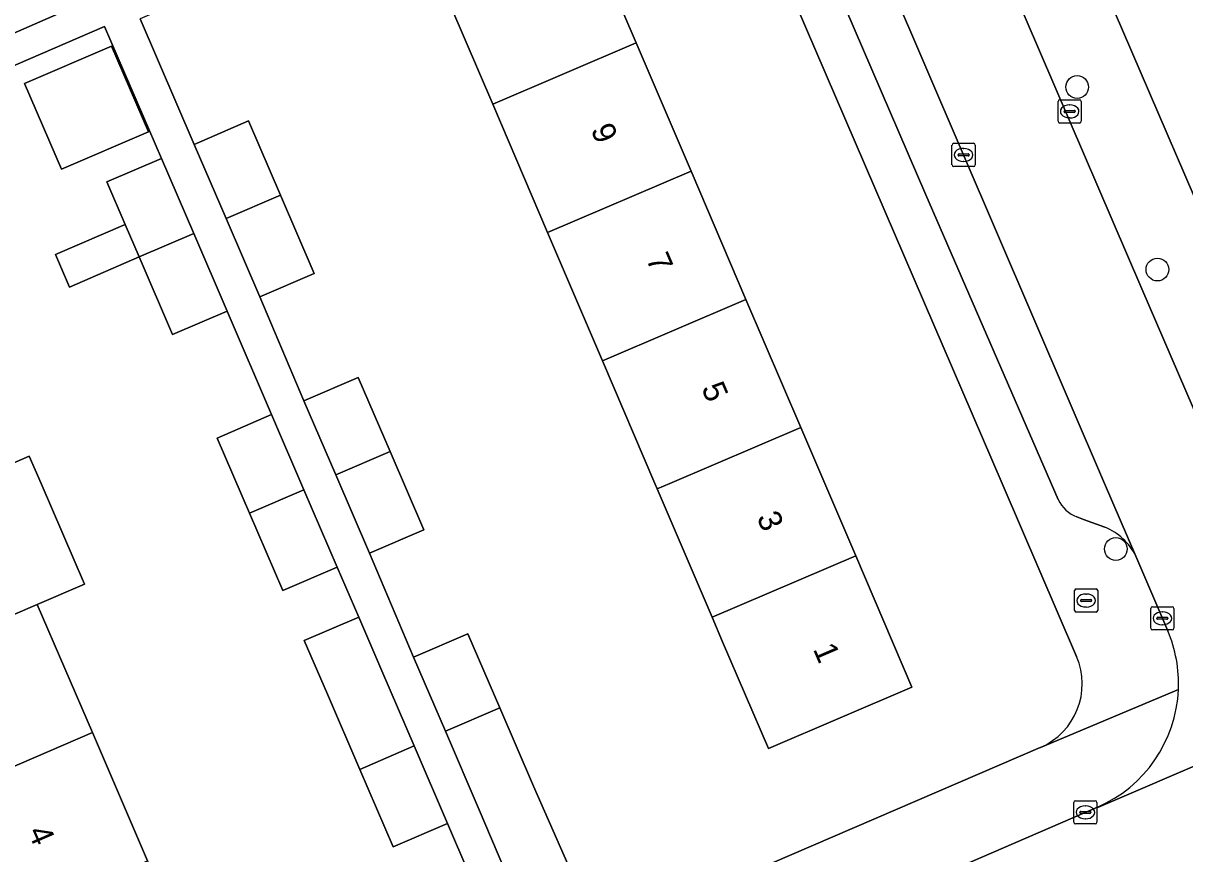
# Model space of a CAD drawing. Extents: x 159352 to 160617, y 385888 to 387323.
# Drawn here: x 159595.1 to 159645.1, y 386234.1 to 386269.8 of the extents above; entities that cross this region are included whole.
import ezdxf

# ---------------------------------------------------------------- set-up
doc = ezdxf.new("R2010")
doc.units = 0
for name, color, linetype in [('IMGEO_Boom', 7, 'Continuous'), ('IMGEO_Brandkraan', 7, 'Continuous'), ('IMGEO_Erf', 7, 'Continuous'), ('IMGEO_Kolk', 7, 'Continuous'), ('IMGEO_Pand', 7, 'Continuous'), ('IMGEO_Pand_nummerreeks', 7, 'Continuous'), ('IMGEO_Parkeervlak_open', 7, 'Continuous'), ('IMGEO_Rijbaan_lokaal_open', 7, 'Continuous'), ('IMGEO_Voetpad_open', 7, 'Continuous')]:
    doc.layers.add(name, color=color, linetype=linetype)

msp = doc.modelspace()

# ---------------------------------------------------------------- linework, layer by layer
at = {"layer": 'IMGEO_Boom'}
for centre in [(159640.483, 386267.073), (159643.936, 386259.215), (159642.147, 386247.184)]:
    msp.add_circle(centre, 0.489, dxfattribs=at)
at = {"layer": 'IMGEO_Brandkraan'}
for p, q in [((159640.366, 386244.54), (159640.366, 386245.392)), ((159640.441, 386245.466), (159641.293, 386245.466)), ((159640.854, 386245.246), (159640.879, 386245.246)), ((159641.367, 386245.392), (159641.367, 386244.54)), ((159640.625, 386244.96), (159640.625, 386244.972)), ((159641.063, 386244.923), (159640.665, 386244.923)), ((159640.668, 386245.009), (159641.066, 386245.009)), ((159640.877, 386244.686), (159640.852, 386244.686)), ((159641.109, 386244.972), (159641.109, 386244.96)), ((159641.293, 386244.466), (159640.441, 386244.466))]:
    msp.add_line(p, q, dxfattribs=at)
for points in [[(159640.366, 386244.54), (159640.366, 386245.392)], [(159640.441, 386245.466), (159641.293, 386245.466)], [(159641.367, 386245.392), (159641.367, 386244.54)], [(159641.293, 386244.466), (159640.441, 386244.466)]]:
    msp.add_lwpolyline(points, dxfattribs=at)
for centre, radius, start, end in [((159640.443, 386245.39), 0.0765, 91.552, 178.448), ((159640.443, 386245.39), 0.0765, 91.552, 178.448), ((159641.291, 386245.39), 0.0765, 1.552, 88.448), ((159641.291, 386245.39), 0.0765, 1.552, 88.448), ((159640.665, 386244.969), 0.0403, 85.8775, 175.7526), ((159640.662, 386244.959), 0.0366, 178.938, 274.7102), ((159641.066, 386244.966), 0.043, 264.8664, 352.4533), ((159641.07, 386244.971), 0.0386, 1.7309, 96.639), ((159640.443, 386244.542), 0.0765, 181.552, 268.448), ((159640.443, 386244.542), 0.0765, 181.552, 268.448), ((159641.291, 386244.542), 0.0765, 271.552, 358.448), ((159641.291, 386244.542), 0.0765, 271.552, 358.448)]:
    msp.add_arc(centre, radius, start, end, dxfattribs=at)
for centre, major_axis, ratio, start_param, end_param in [((159640.853, 386244.966), (-0.387, 0.002), 0.722429, 4.712389, 7.853982), ((159640.878, 386244.966), (-0.39, 0.002), 0.717154, 1.570796, 4.712389)]:
    msp.add_ellipse(centre, major_axis=major_axis, ratio=ratio, start_param=start_param, end_param=end_param, dxfattribs=at)
at = {"layer": 'IMGEO_Erf'}
for points in [[(159586.767, 386297.278), (159584.382, 386296.255), (159582.984, 386299.512), (159581.576, 386302.794), (159583.961, 386303.817), (159582.164, 386307.956), (159579.779, 386306.933), (159578.382, 386310.188), (159576.973, 386313.472), (159579.358, 386314.495), (159576.968, 386320.066), (159553.272, 386309.836), (159574.53, 386260.594), (159598.082, 386270.879), (159595.973, 386275.922), (159593.588, 386274.899), (159592.19, 386278.156), (159590.782, 386281.438), (159593.167, 386282.461), (159591.371, 386286.6), (159588.986, 386285.577), (159587.589, 386288.833), (159586.18, 386292.116), (159588.565, 386293.139)], [(159622.399, 386249.769), (159622.3, 386250), (159620.037, 386255.288), (159617.675, 386260.809), (159615.313, 386266.328), (159612.891, 386271.987), (159618.666, 386274.459), (159619.07, 386274.632), (159621.493, 386268.971), (159623.855, 386263.452), (159626.218, 386257.932), (159628.58, 386252.413), (159629.613, 386250), (159630.943, 386246.892), (159633.364, 386241.237), (159627.182, 386238.591), (159625.215, 386243.188), (159624.761, 386244.249)], [(159600.483, 386265.144), (159596.746, 386263.535), (159595.156, 386267.228), (159598.893, 386268.836)], [(159597.728, 386245.667), (159595.697, 386244.794), (159598.071, 386239.279), (159600.444, 386233.764), (159600.901, 386232.702), (159602.877, 386228.109), (159596.654, 386225.434), (159594.223, 386231.089), (159591.852, 386236.604), (159589.481, 386242.12), (159587.109, 386247.636), (159586.093, 386250), (159584.738, 386253.152), (159582.316, 386258.786), (159582.605, 386258.91), (159581.392, 386261.729), (159587.313, 386264.277), (159588.527, 386261.456), (159590.951, 386255.824), (159593.324, 386250.308), (159595.355, 386251.182), (159595.864, 386250)]]:
    msp.add_lwpolyline(points, close=True, dxfattribs=at)
for points in [[(159666.831, 386271.56), (159665.407, 386274.85), (159663.995, 386278.112), (159666.381, 386279.144), (159664.448, 386283.593), (159662.062, 386282.561), (159660.638, 386285.851), (159659.226, 386289.113), (159661.612, 386290.145), (159659.247, 386295.61), (159635.593, 386285.426), (159650.846, 386250), (159651.931, 386247.481)], [(159625.432, 386277.449), (159624.568, 386279.454), (159624.18, 386280.355), (159600.13, 386270.003), (159602.454, 386264.604), (159604.798, 386265.613), (159606.173, 386262.419), (159607.625, 386259.046), (159605.282, 386258.037), (159607.178, 386253.564), (159609.522, 386254.573), (159610.897, 386251.378), (159612.349, 386248.006), (159610.006, 386246.997), (159611.902, 386242.525), (159614.246, 386243.534), (159615.62, 386240.341), (159617.073, 386236.967), (159619.866, 386230.62), (159617.427, 386229.607), (159617.505, 386229.426), (159638.895, 386238.638)], [(159640.458, 386242.56), (159637.254, 386250), (159625.432, 386277.449)], [(159604.838, 386248.726), (159603.446, 386251.958), (159605.79, 386252.967), (159603.871, 386257.43), (159601.528, 386256.421), (159600.092, 386259.755), (159597.084, 386258.461), (159596.479, 386259.866), (159599.487, 386261.161), (159598.7, 386262.988), (159601.044, 386263.997), (159598.598, 386269.679), (159575.005, 386259.494), (159579.104, 386250), (159591.643, 386220.955)], [(159594.861, 386219.674), (159616.171, 386228.852), (159613.364, 386235.37), (159611.021, 386234.361), (159609.585, 386237.695), (159608.193, 386240.928), (159607.199, 386243.237), (159609.543, 386244.246), (159608.617, 386246.4), (159606.274, 386245.391), (159604.838, 386248.726)]]:
    msp.add_lwpolyline(points, dxfattribs=at)
msp.add_arc((159637.712, 386241.382), 2.988, 293.3171, 23.2263, dxfattribs=at)
at = {"layer": 'IMGEO_Kolk'}
for p, q in [((159639.657, 386265.598), (159639.657, 386266.45)), ((159639.732, 386266.524), (159640.584, 386266.524)), ((159640.145, 386266.304), (159640.17, 386266.304)), ((159640.658, 386266.45), (159640.658, 386265.598)), ((159639.916, 386266.018), (159639.916, 386266.03)), ((159640.354, 386265.981), (159639.956, 386265.981)), ((159639.959, 386266.067), (159640.357, 386266.067)), ((159640.168, 386265.744), (159640.143, 386265.744)), ((159640.4, 386266.03), (159640.4, 386266.018)), ((159640.584, 386265.524), (159639.732, 386265.524)), ((159635.166, 386264.649), (159636.018, 386264.649)), ((159635.091, 386263.723), (159635.091, 386264.575)), ((159635.35, 386264.143), (159635.35, 386264.155)), ((159635.393, 386264.192), (159635.791, 386264.192)), ((159635.579, 386264.429), (159635.604, 386264.429)), ((159635.834, 386264.155), (159635.834, 386264.143)), ((159636.092, 386264.575), (159636.092, 386263.723)), ((159636.018, 386263.649), (159635.166, 386263.649)), ((159635.788, 386264.106), (159635.39, 386264.106)), ((159635.602, 386263.869), (159635.577, 386263.869)), ((159643.724, 386244.699), (159644.576, 386244.699)), ((159643.649, 386243.773), (159643.649, 386244.625)), ((159643.908, 386244.193), (159643.908, 386244.205)), ((159644.346, 386244.156), (159643.948, 386244.156)), ((159643.951, 386244.242), (159644.349, 386244.242)), ((159644.137, 386244.479), (159644.162, 386244.479)), ((159644.392, 386244.205), (159644.392, 386244.193)), ((159644.65, 386244.625), (159644.65, 386243.773)), ((159644.576, 386243.699), (159643.724, 386243.699)), ((159644.16, 386243.919), (159644.135, 386243.919)), ((159640.334, 386235.419), (159640.334, 386236.271)), ((159640.409, 386236.345), (159641.261, 386236.345)), ((159641.335, 386236.271), (159641.335, 386235.419)), ((159640.593, 386235.839), (159640.593, 386235.851)), ((159641.031, 386235.802), (159640.633, 386235.802)), ((159640.636, 386235.888), (159641.034, 386235.888)), ((159640.822, 386236.125), (159640.847, 386236.125)), ((159641.077, 386235.851), (159641.077, 386235.839)), ((159641.261, 386235.345), (159640.409, 386235.345)), ((159640.845, 386235.565), (159640.82, 386235.565))]:
    msp.add_line(p, q, dxfattribs=at)
for points in [[(159639.657, 386265.598), (159639.657, 386266.45)], [(159639.732, 386266.524), (159640.584, 386266.524)], [(159640.658, 386266.45), (159640.658, 386265.598)], [(159640.584, 386265.524), (159639.732, 386265.524)], [(159635.166, 386264.649), (159636.018, 386264.649)], [(159635.091, 386263.723), (159635.091, 386264.575)], [(159636.092, 386264.575), (159636.092, 386263.723)], [(159636.018, 386263.649), (159635.166, 386263.649)], [(159643.724, 386244.699), (159644.576, 386244.699)], [(159643.649, 386243.773), (159643.649, 386244.625)], [(159644.65, 386244.625), (159644.65, 386243.773)], [(159644.576, 386243.699), (159643.724, 386243.699)], [(159640.334, 386235.419), (159640.334, 386236.271)], [(159640.409, 386236.345), (159641.261, 386236.345)], [(159641.335, 386236.271), (159641.335, 386235.419)], [(159641.261, 386235.345), (159640.409, 386235.345)]]:
    msp.add_lwpolyline(points, dxfattribs=at)
for centre, radius, start, end in [((159639.734, 386266.448), 0.0765, 91.552, 178.448), ((159639.734, 386266.448), 0.0765, 91.552, 178.448), ((159640.582, 386266.448), 0.0765, 1.552, 88.448), ((159640.582, 386266.448), 0.0765, 1.552, 88.448), ((159639.956, 386266.027), 0.0403, 85.8775, 175.7526), ((159639.953, 386266.017), 0.0366, 178.938, 274.7102), ((159640.357, 386266.024), 0.043, 264.8664, 352.4533), ((159640.361, 386266.029), 0.0386, 1.7309, 96.639), ((159639.734, 386265.6), 0.0765, 181.552, 268.448), ((159639.734, 386265.6), 0.0765, 181.552, 268.448), ((159640.582, 386265.6), 0.0765, 271.552, 358.448), ((159640.582, 386265.6), 0.0765, 271.552, 358.448), ((159635.168, 386264.573), 0.0765, 91.552, 178.448), ((159635.168, 386264.573), 0.0765, 91.552, 178.448), ((159636.016, 386264.573), 0.0765, 1.552, 88.448), ((159636.016, 386264.573), 0.0765, 1.552, 88.448), ((159635.39, 386264.152), 0.0403, 85.8775, 175.7526), ((159635.387, 386264.142), 0.0366, 178.938, 274.7102), ((159635.791, 386264.149), 0.043, 264.8664, 352.4533), ((159635.795, 386264.154), 0.0386, 1.7309, 96.639), ((159635.168, 386263.725), 0.0765, 181.552, 268.448), ((159635.168, 386263.725), 0.0765, 181.552, 268.448), ((159636.016, 386263.725), 0.0765, 271.552, 358.448), ((159636.016, 386263.725), 0.0765, 271.552, 358.448), ((159643.726, 386244.623), 0.0765, 91.552, 178.448), ((159643.726, 386244.623), 0.0765, 91.552, 178.448), ((159644.574, 386244.623), 0.0765, 1.552, 88.448), ((159644.574, 386244.623), 0.0765, 1.552, 88.448), ((159643.948, 386244.202), 0.0403, 85.8775, 175.7526), ((159643.945, 386244.192), 0.0366, 178.938, 274.7102), ((159644.349, 386244.199), 0.043, 264.8664, 352.4533), ((159644.353, 386244.204), 0.0386, 1.7309, 96.639), ((159643.726, 386243.775), 0.0765, 181.552, 268.448), ((159643.726, 386243.775), 0.0765, 181.552, 268.448), ((159644.574, 386243.775), 0.0765, 271.552, 358.448), ((159644.574, 386243.775), 0.0765, 271.552, 358.448), ((159640.411, 386236.269), 0.0765, 91.552, 178.448), ((159640.411, 386236.269), 0.0765, 91.552, 178.448), ((159641.259, 386236.269), 0.0765, 1.552, 88.448), ((159641.259, 386236.269), 0.0765, 1.552, 88.448), ((159640.633, 386235.848), 0.0403, 85.8775, 175.7526), ((159640.63, 386235.838), 0.0366, 178.938, 274.7102), ((159641.034, 386235.845), 0.043, 264.8664, 352.4533), ((159641.038, 386235.85), 0.0386, 1.7309, 96.639), ((159640.411, 386235.421), 0.0765, 181.552, 268.448), ((159640.411, 386235.421), 0.0765, 181.552, 268.448), ((159641.259, 386235.421), 0.0765, 271.552, 358.448), ((159641.259, 386235.421), 0.0765, 271.552, 358.448)]:
    msp.add_arc(centre, radius, start, end, dxfattribs=at)
for centre, major_axis, ratio, start_param, end_param in [((159640.144, 386266.024), (-0.387, 0.002), 0.722429, 4.712389, 7.853982), ((159640.169, 386266.024), (-0.39, 0.002), 0.717154, 1.570796, 4.712389), ((159635.578, 386264.149), (-0.387, 0.002), 0.722429, 4.712389, 7.853982), ((159635.603, 386264.149), (-0.39, 0.002), 0.717154, 1.570796, 4.712389), ((159644.136, 386244.199), (-0.387, 0.002), 0.722429, 4.712389, 7.853982), ((159644.161, 386244.199), (-0.39, 0.002), 0.717154, 1.570796, 4.712389), ((159640.821, 386235.845), (-0.387, 0.002), 0.722429, 4.712389, 7.853982), ((159640.846, 386235.845), (-0.39, 0.002), 0.717154, 1.570796, 4.712389)]:
    msp.add_ellipse(centre, major_axis=major_axis, ratio=ratio, start_param=start_param, end_param=end_param, dxfattribs=at)
at = {"layer": 'IMGEO_Pand'}
for points in [[(159621.493, 386268.971), (159619.07, 386274.632), (159618.666, 386274.459), (159612.891, 386271.987), (159615.313, 386266.328)], [(159600.483, 386265.144), (159598.893, 386268.836), (159595.156, 386267.228), (159596.746, 386263.535)], [(159615.313, 386266.328), (159617.675, 386260.809), (159623.855, 386263.452), (159621.493, 386268.971)], [(159604.798, 386265.613), (159602.454, 386264.604), (159603.827, 386261.416), (159606.173, 386262.419)], [(159601.044, 386263.997), (159598.7, 386262.988), (159599.487, 386261.161), (159600.092, 386259.755), (159602.436, 386260.763)], [(159617.675, 386260.809), (159620.037, 386255.288), (159626.218, 386257.932), (159623.855, 386263.452)], [(159605.282, 386258.037), (159607.625, 386259.046), (159606.173, 386262.419), (159603.827, 386261.416)], [(159599.487, 386261.161), (159596.479, 386259.866), (159597.084, 386258.461), (159600.092, 386259.755)], [(159601.528, 386256.421), (159603.871, 386257.43), (159602.436, 386260.763), (159600.092, 386259.755)], [(159628.58, 386252.413), (159626.218, 386257.932), (159620.037, 386255.288), (159622.3, 386250), (159622.399, 386249.769), (159622.939, 386250)], [(159609.522, 386254.573), (159607.178, 386253.564), (159608.551, 386250.375), (159610.897, 386251.378)], [(159605.79, 386252.967), (159603.446, 386251.958), (159604.838, 386248.726), (159607.182, 386249.734)], [(159622.939, 386250), (159622.399, 386249.769), (159624.761, 386244.249), (159630.943, 386246.892), (159629.613, 386250), (159628.58, 386252.413)], [(159592.607, 386250), (159587.109, 386247.636), (159589.481, 386242.12), (159595.697, 386244.794), (159597.728, 386245.667), (159595.864, 386250), (159595.355, 386251.182), (159593.324, 386250.308)], [(159610.006, 386246.997), (159612.349, 386248.006), (159610.897, 386251.378), (159608.551, 386250.375)], [(159606.274, 386245.391), (159608.617, 386246.4), (159607.182, 386249.734), (159604.838, 386248.726)], [(159624.761, 386244.249), (159625.215, 386243.188), (159627.182, 386238.591), (159633.364, 386241.237), (159630.943, 386246.892)], [(159589.481, 386242.12), (159591.852, 386236.604), (159598.071, 386239.279), (159595.697, 386244.794)], [(159610.537, 386241.937), (159609.543, 386244.246), (159607.199, 386243.237), (159608.193, 386240.928), (159609.585, 386237.695), (159611.929, 386238.703)], [(159615.62, 386240.341), (159614.246, 386243.534), (159611.902, 386242.525), (159613.274, 386239.338)], [(159615.62, 386240.341), (159613.274, 386239.338), (159614.73, 386235.958), (159617.427, 386229.607), (159619.866, 386230.62), (159617.073, 386236.967)], [(159600.444, 386233.764), (159598.071, 386239.279), (159591.852, 386236.604), (159594.223, 386231.089)], [(159609.585, 386237.695), (159611.021, 386234.361), (159613.364, 386235.37), (159611.929, 386238.703)]]:
    msp.add_lwpolyline(points, close=True, dxfattribs=at)
at = {"layer": 'IMGEO_Parkeervlak_open'}
for points in [[(159585.318, 386375.34), (159586.299, 386373.039), (159593.761, 386355.621), (159597.74, 386346.498), (159619.334, 386296.216), (159623.749, 386286.105), (159625.224, 386282.726), (159625.986, 386280.957), (159627.387, 386277.707), (159633.968, 386262.437), (159639.667, 386249.309)], [(159643.001, 386246.882), (159641.663, 386250), (159632.443, 386271.492), (159613.771, 386314.865)], [(159640.474, 386248.563), (159640.747, 386248.459), (159641.673, 386248.126)]]:
    msp.add_lwpolyline(points, dxfattribs=at)
for centre, radius, start, end in [((159641.002, 386249.944), 1.478, 205.4243, 249.0744), ((159640.669, 386245.724), 2.604, 26.4166, 67.3246)]:
    msp.add_arc(centre, radius, start, end, dxfattribs=at)
at = {"layer": 'IMGEO_Rijbaan_lokaal_open'}
for points in [[(159581.169, 386389.603), (159582.416, 386386.983), (159585.918, 386379.157), (159593.385, 386362.094), (159602.481, 386341.017), (159606.173, 386332.465), (159607.659, 386329.022), (159613.771, 386314.865), (159632.443, 386271.492), (159641.663, 386250), (159643.001, 386246.882), (159644.38, 386243.667)], [(159648.867, 386245.481), (159648.36, 386246.569), (159643.273, 386258.391), (159633.881, 386280.227), (159632.488, 386283.465), (159631.913, 386284.802), (159630.522, 386288.035), (159630.442, 386288.22), (159620.992, 386310.031), (159612.087, 386330.702)], [(159641.358, 386236.07), (159641.394, 386236.065), (159656.656, 386242.615), (159656.655, 386242.648)], [(159656.656, 386242.615), (159641.394, 386236.065), (159641.358, 386236.07), (159622.074, 386227.728), (159596.201, 386216.558), (159596.035, 386216.489), (159595.536, 386216.317), (159595.024, 386216.19), (159594.502, 386216.11), (159593.975, 386216.076), (159593.796, 386216.08), (159593.448, 386216.089), (159592.924, 386216.15), (159592.407, 386216.257), (159591.902, 386216.41), (159591.412, 386216.607), (159590.942, 386216.848), (159590.496, 386217.129), (159590.076, 386217.449)]]:
    msp.add_lwpolyline(points, dxfattribs=at)
for centre, radius, start, end in [((159639.069, 386241.385), 5.78, 357.5005, 23.2524), ((159639.057, 386241.386), 5.792, 293.4044, 357.4988)]:
    msp.add_arc(centre, radius, start, end, dxfattribs=at)
at = {"layer": 'IMGEO_Voetpad_open'}
for points in [[(159612.087, 386330.702), (159620.992, 386310.031), (159630.442, 386288.22), (159630.6, 386288.289), (159631.556, 386288.699), (159633.023, 386285.278), (159632.067, 386284.868), (159631.913, 386284.802), (159632.488, 386283.465), (159632.641, 386283.531), (159633.597, 386283.941), (159634.986, 386280.701), (159634.03, 386280.291), (159633.881, 386280.227), (159643.273, 386258.391), (159648.36, 386246.569), (159648.867, 386245.481)], [(159651.931, 386247.481), (159650.846, 386250), (159635.593, 386285.426)], [(159639.667, 386249.309), (159633.968, 386262.437), (159627.387, 386277.707), (159625.432, 386277.449), (159637.254, 386250), (159640.458, 386242.56)], [(159598.082, 386270.879), (159574.53, 386260.594)], [(159575.005, 386259.494), (159598.598, 386269.679), (159601.044, 386263.997), (159602.436, 386260.763), (159603.871, 386257.43), (159605.79, 386252.967), (159607.182, 386249.734), (159608.617, 386246.4), (159609.543, 386244.246), (159610.537, 386241.937), (159611.929, 386238.703), (159613.364, 386235.37), (159616.171, 386228.852)], [(159617.427, 386229.607), (159614.73, 386235.958), (159613.274, 386239.338), (159611.902, 386242.525), (159610.006, 386246.997), (159608.551, 386250.375), (159607.178, 386253.564), (159605.282, 386258.037), (159603.827, 386261.416), (159602.454, 386264.604), (159600.13, 386270.003)], [(159641.673, 386248.126), (159640.747, 386248.459), (159640.474, 386248.563)], [(159644.38, 386243.667), (159643.001, 386246.882)], [(159644.844, 386241.133), (159638.904, 386238.638), (159638.895, 386238.638), (159617.505, 386229.426), (159616.171, 386228.852), (159594.861, 386219.674)], [(159638.895, 386238.638), (159638.904, 386238.638), (159644.844, 386241.133)], [(159591.643, 386220.955), (159591.656, 386220.879), (159593.796, 386216.08), (159593.975, 386216.076), (159594.502, 386216.11), (159595.024, 386216.19), (159595.536, 386216.317), (159596.035, 386216.489), (159596.201, 386216.558), (159622.074, 386227.728), (159641.358, 386236.07)]]:
    msp.add_lwpolyline(points, dxfattribs=at)
for centre, radius, start, end in [((159641.002, 386249.944), 1.478, 205.4243, 249.0744), ((159640.669, 386245.724), 2.604, 26.4166, 67.3246), ((159639.069, 386241.385), 5.78, 357.5005, 23.2524), ((159637.712, 386241.382), 2.988, 293.3171, 23.2263), ((159639.057, 386241.386), 5.792, 293.4044, 357.4988)]:
    msp.add_arc(centre, radius, start, end, dxfattribs=at)

# ---------------------------------------------------------------- texts
at = {"layer": 'IMGEO_Pand_nummerreeks'}
for s, rotation, p in [('9', 293.1723, (159619.52, 386265.245)), ('7', 293.1723, (159621.903, 386259.679)), ('5', 293.1723, (159624.285, 386254.113)), ('3', 293.1723, (159626.667, 386248.548)), ('1', 293.1723, (159629.095, 386242.878)), ('4', 293.2628, (159595.276, 386235.02))]:
    msp.add_text(s, height=1, rotation=rotation, dxfattribs=at).set_placement(p)

doc.saveas('drawing.dxf')
